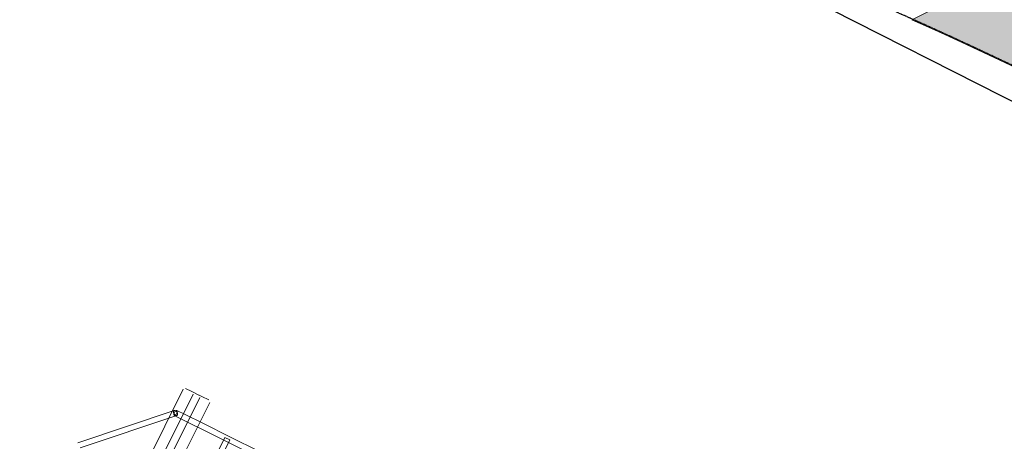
# Model space of a CAD drawing. Header units: millimetres. Extents: x -188930 to 271134, y -158090 to 283816.
# Tile 584 of 610: x 44603 to 47392, y 79135 to 80330. Entities that reach past the tile are written whole.
import ezdxf

# ---------------------------------------------------------------- set-up
doc = ezdxf.new("R2010")
doc.units = ezdxf.units.MM
doc.linetypes.add('AA_PRZERYWANA', pattern=[4, 3, -1])
for name, color, linetype, lineweight in [('A-DETL-1', 5, 'AA_PRZERYWANA', 25), ('A-DETL-2', 5, 'Continuous', 25), ('A-FLOR-PATT', 8, 'Continuous', 9), ('I-FURN', 30, 'Continuous', 9), ('PZT_UTWARDZENIA', 5, 'Continuous', 9)]:
    doc.layers.add(name, color=color, linetype=linetype, lineweight=lineweight)

# ---------------------------------------------------------------- blocks, each defined once
blk = doc.blocks.new('LARSLAJ_hamak - LARSLAJ_hamak-V31-PZT-dwg')
at = {"layer": 'I-FURN'}
for p, q in [((-977.1, 518.5), (-977.1, -521.5)), ((-945.7, 518.5), (-945.7, -521.5)), ((-924.9, -521.5), (-924.9, 518.5)), ((-893.5, -521.5), (-893.5, 518.5)), ((-1075.8, 448.5), (-1075.8, -451.5)), ((-1059.8, -451.5), (-1059.8, 448.5)), ((-706.4, -242.5), (-910.1, -446.6)), ((-897.6, -456.3), (-693.9, -252.2)), ((-903.8, -443.5), (-930.8, -443.5)), ((-1075.8, -451.5), (-1059.8, -451.5)), ((-1075.8, -451.5), (-1059.8, -451.5)), ((-930.8, -459.5), (-903.8, -459.5)), ((-972.1, -526.5), (-949.7, -526.5)), ((-949.7, -526.5), (-929.9, -526.5)), ((-940.7, -526.5), (-918.2, -526.5)), ((-918.2, -526.5), (-898.5, -526.5))]:
    blk.add_line(p, q, dxfattribs=at)
at = {"layer": 'I-FURN', "flags": 128}
for points in [[(-930.8, -443.5), (-1018, -443.5), (-1106.7, -443.5), (-1196.8, -443.5), (-1288.2, -443.5), (-1380.7, -443.5), (-1474.1, -443.5), (-1568.4, -443.5), (-1663.3, -443.5), (-1758.7, -443.5), (-1854.5, -443.5), (-1950.4, -443.5), (-2046.5, -443.5), (-2142.4, -443.5), (-2238, -443.5), (-2333.3, -443.5), (-2428, -443.5), (-2521.9, -443.5), (-2615, -443.5), (-2707.1, -443.5), (-2798, -443.5), (-2887.7, -443.5), (-2975.8, -443.5), (-3030.8, -443.5)], [(-3030.8, -459.5), (-2943.6, -459.5), (-2854.9, -459.5), (-2764.8, -459.5), (-2673.4, -459.5), (-2581, -459.5), (-2487.5, -459.5), (-2393.3, -459.5), (-2298.4, -459.5), (-2202.9, -459.5), (-2107.2, -459.5), (-2011.2, -459.5), (-1915.2, -459.5), (-1819.3, -459.5), (-1723.6, -459.5), (-1628.4, -459.5), (-1533.7, -459.5), (-1439.7, -459.5), (-1346.6, -459.5), (-1254.5, -459.5), (-1163.6, -459.5), (-1074, -459.5), (-985.8, -459.5), (-930.8, -459.5)]]:
    blk.add_lwpolyline(points, dxfattribs=at)
at = {"layer": 'I-FURN'}
for major_axis, ratio, start_param, end_param in [((-6.63, 4.48), 0.59071, 5.887099, 8.927636), ((-6.63, 4.48), 0.59071, 2.644451, 5.786043), ((0, 8), 0.437357, 4.712389, 7.853982), ((0, 8), 0.437357, 1.570796, 4.712389)]:
    blk.add_ellipse((-903.8, -451.5), major_axis=major_axis, ratio=ratio, start_param=start_param, end_param=end_param, dxfattribs=at)
blk.add_open_spline([(-908.4, -445.7), (-908.5, -445.7), (-908.7, -445.7), (-908.9, -445.8), (-908.9, -445.8)], degree=3, dxfattribs=at)

msp = doc.modelspace()

# ---------------------------------------------------------------- hatches: boundary and pattern name
at = {"layer": 'A-FLOR-PATT'}
h = msp.add_hatch(dxfattribs=at)
h.set_pattern_fill('FP_6', color=256, style=0, pattern_type=2)
h.set_pattern_definition([(37.5, (0, 0), (-20.3208, 621.5547), [16.764, -473.558, 16.764, -531.622, -524.193]), (37.5, (0, 0), (-20.3208, 621.5547), [-1038.708, 16.764, -507.429]), (7.5, (0, 0), (570.894, 910.368), [16.764, -247.752, 16.764, -425.171, -169.354]), (7.5, (0, 0), (570.894, 910.368), [-706.45, 16.764, -152.59]), (327.5, (-396.8, 0), (1004.5603, 1.825), [16.764, -144.526, 16.764, -563.88, -758.063]), (327.5, (-396.8, 0), (1004.5603, 1.825), [-741.934, 16.764, -741.299]), (317.5, (-396.8, 0), (969.7166, 283.12), [16.764, -63.881, 16.764, -363.88, -435.483]), (317.5, (-396.8, 0), (969.7166, 283.12), [-461.289, 16.764, -418.719])])
h.paths.add_polyline_path([(65002, 43427.7), (70478.6, 46153.4), (69676.7, 47764.9), (65845, 45857.9), (65790.5, 45576.1), (65725.9, 45296.5), (65651.3, 45019.3), (65567, 44745), (65472.9, 44473.8), (65369.2, 44206.1), (65256.1, 43942.4), (65133.6, 43682.8), (65055.9, 43532.2)])
h.paths.add_polyline_path([(65495.1, 49961.8), (67970.4, 51193.8), (67489, 52160.5), (65063.1, 50953.2), (65183.5, 50710.9), (65295.8, 50464.7), (65399.6, 50214.9), (65489.8, 49975.8)])
h.paths.add_polyline_path([(64592.5, 51746.6), (67079.4, 52984.3), (66598.3, 53951.2), (63916, 52616.2), (64096.2, 52407.6), (64269.1, 52193), (64434.6, 51972.6)])
h.paths.add_polyline_path([(62302.5, 53999.7), (65726.2, 55703.7), (64904.5, 57353.3), (60146.1, 54985.4), (60470.1, 54883.7), (60711.1, 54799.5), (60988, 54691), (61260.8, 54572.4), (61529, 54443.7), (61851.2, 54271.5), (62050.2, 54157.2)])
h.paths.add_polyline_path([(54364, 58686.9), (60420.7, 61700.9), (57859.5, 61766.7), (54038.2, 59865.1), (54091.7, 59583.2), (54151, 59335), (54221.7, 59089.7), (54303.7, 58848), (54331.8, 58773)])
h.paths.add_polyline_path([(62280.2, 62626.2), (62281.3, 62626.7), (62280.2, 62626.2)])
h.paths.add_polyline_path([(54586.6, 72055.7), (56991.5, 73252.6), (56545.9, 74147.8), (54237.5, 72998.9), (54361.5, 72687.4), (54477.9, 72372.9)])
h.paths.add_polyline_path([(52121.2, 76525.4), (54719.1, 77818.4), (53917.1, 79429.8), (50826.9, 77891.9), (51100.5, 77632.9), (51366.9, 77366.6), (51626, 77093.1), (51877.5, 76812.6)])
h.paths.add_polyline_path([(48586.5, 79569.3), (52803.2, 81667.9), (52210.6, 82858.6), (47130.5, 80330.3), (47502.8, 80156.4), (47869.8, 79971.5), (48231.2, 79775.7)])
h.paths.add_polyline_path([(42566.5, 82336.9), (50504.1, 86287.4), (49550.6, 88203.3), (41017.5, 83956.4), (41183.8, 83729.7), (41358.4, 83509.3), (41541.1, 83295.7), (41731.6, 83088.9), (41929.7, 82889.4), (42135.1, 82697.4), (42347.4, 82513.1)])

# ---------------------------------------------------------------- linework, layer by layer
at = {"layer": 'A-DETL-1'}
msp.add_arc((41477.3, 67739.7), 13801.5, 353.4957, 77.18286, dxfattribs=at)
at = {"layer": 'A-DETL-2'}
msp.add_line((47817.3, 79894), (45855.9, 80890.8), dxfattribs=at)
msp.add_arc((44715.8, 78585.6), 2571.7, 63.6848, 146.5158, dxfattribs=at)
at = {"layer": 'PZT_UTWARDZENIA'}
msp.add_line((47130.5, 80330.3), (52210.6, 82858.6), dxfattribs=at)
msp.add_arc((41477.3, 67739.7), 13801.5, 58.9957, 65.82001, dxfattribs=at)
msp.add_arc((41477.3, 67739.7), 13801.5, 58.9957, 65.82001, dxfattribs=at)

# ---------------------------------------------------------------- block references
at = {"layer": 'I-FURN', "rotation": 153.5634422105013}
msp.add_blockref('LARSLAJ_hamak - LARSLAJ_hamak-V31-PZT-dwg', (44034.4, 79213.6), dxfattribs=at)

doc.saveas('drawing.dxf')
